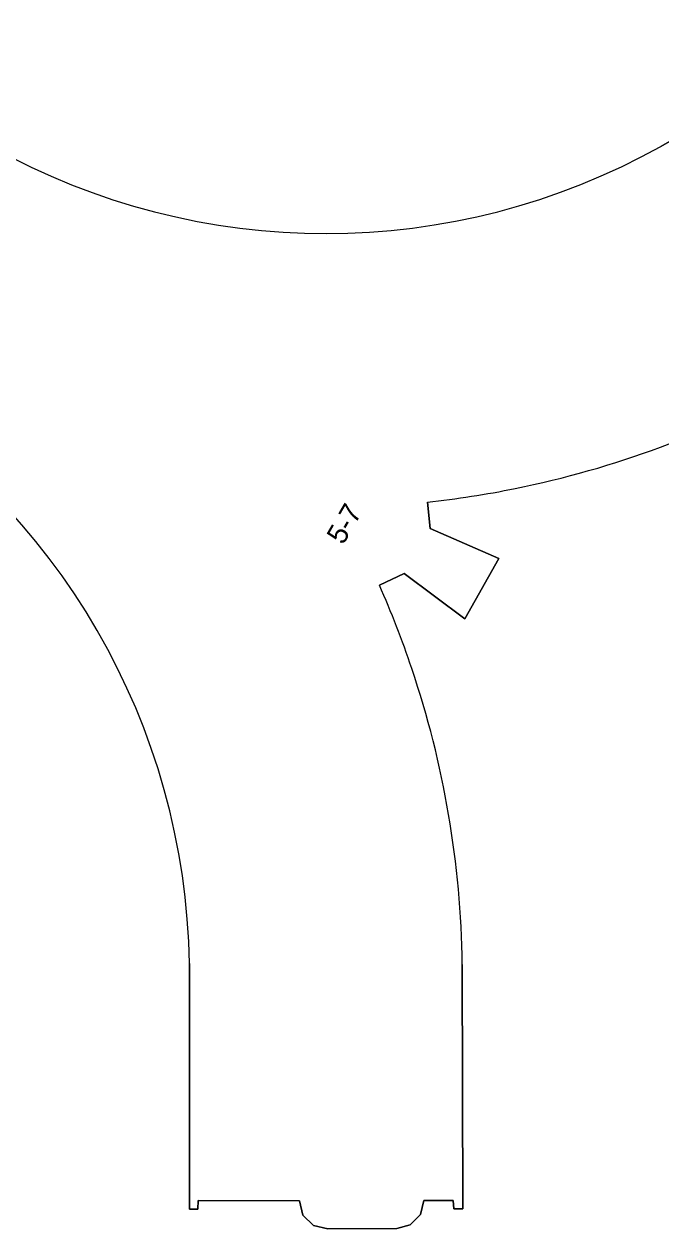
# Model space of a CAD drawing. Extents: x 159262 to 160143, y 383399 to 384319.
# Drawn here: x 159308.9 to 159340.3, y 384082.2 to 384141.6 of the extents above; entities that cross this region are included whole.
import ezdxf

# ---------------------------------------------------------------- set-up
doc = ezdxf.new("R2010")
doc.units = 0
for name, color, linetype in [('IMGEO_Erf', 7, 'Continuous'), ('IMGEO_Pand', 7, 'Continuous'), ('IMGEO_Pand_nummerreeks', 7, 'Continuous')]:
    doc.layers.add(name, color=color, linetype=linetype)

msp = doc.modelspace()

# ---------------------------------------------------------------- linework, layer by layer
at = {"layer": 'IMGEO_Erf'}
for points in [[(159340.33, 384135.583), (159350.818, 384141.613), (159351.04, 384141.217), (159350.69, 384141.022), (159353.203, 384136.673)], [(159328.812, 384118.043), (159328.946, 384116.739), (159332.345, 384115.255), (159330.66, 384112.29), (159327.663, 384114.515), (159326.446, 384113.95)], [(159330.533, 384095.242), (159330.558, 384083.194), (159330.118, 384083.193), (159330.091, 384083.6), (159328.634, 384083.595), (159328.468, 384082.917), (159327.96, 384082.401), (159327.306, 384082.214), (159323.91, 384082.202), (159323.191, 384082.375), (159322.674, 384082.878), (159322.504, 384083.592), (159317.504, 384083.597), (159317.5, 384083.183), (159317.077, 384083.183), (159317.081, 384095.283)]]:
    msp.add_lwpolyline(points, dxfattribs=at)
for centre, radius, start, end in [((159323.807, 384165.204), 33.918, 240.91509, 299.15433), ((159283.186, 384094.74), 33.9, 0.91727, 59.16817), ((159323.678, 384165.556), 47.79, 281.42037, 299.29612), ((159323.664, 384165.698), 47.933, 276.166, 281.40389), ((159283.377, 384094.817), 47.127, 18.58867, 23.9527), ((159282.96, 384094.648), 47.577, 0.71529, 18.62154)]:
    msp.add_arc(centre, radius, start, end, dxfattribs=at)
at = {"layer": 'IMGEO_Pand'}
for points in [[(159347.063, 384123.878), (159357.533, 384129.925), (159357.327, 384130.296), (159356.995, 384130.107), (159356.237, 384131.336), (159356.784, 384131.886), (159356.959, 384132.569), (159356.796, 384133.202), (159355.061, 384136.227), (159354.565, 384136.705), (159353.888, 384136.875), (159353.203, 384136.673), (159350.69, 384141.022), (159351.04, 384141.217), (159350.818, 384141.613), (159340.33, 384135.583)], [(159326.446, 384113.95), (159327.663, 384114.515), (159330.66, 384112.29), (159332.345, 384115.255), (159328.946, 384116.739), (159328.812, 384118.043)], [(159317.081, 384095.283), (159317.077, 384083.183), (159317.5, 384083.183), (159317.504, 384083.597), (159322.504, 384083.592), (159322.674, 384082.878), (159323.191, 384082.375), (159323.91, 384082.202), (159327.306, 384082.214), (159327.96, 384082.401), (159328.468, 384082.917), (159328.634, 384083.595), (159330.091, 384083.6), (159330.118, 384083.193), (159330.558, 384083.194), (159330.533, 384095.242)]]:
    msp.add_lwpolyline(points, dxfattribs=at)
for centre, radius, start, end in [((159323.807, 384165.204), 33.918, 240.91509, 299.15433), ((159283.186, 384094.74), 33.9, 0.91727, 59.16817), ((159323.678, 384165.556), 47.79, 281.42037, 299.29612), ((159323.664, 384165.698), 47.933, 276.166, 281.40389), ((159283.377, 384094.817), 47.127, 18.58867, 23.9527), ((159282.96, 384094.648), 47.577, 0.71529, 18.62154)]:
    msp.add_arc(centre, radius, start, end, dxfattribs=at)

# ---------------------------------------------------------------- texts
at = {"layer": 'IMGEO_Pand_nummerreeks'}
msp.add_text('5-7', height=1, rotation=59.96951, dxfattribs=at).set_placement((159324.659, 384115.895))

doc.saveas('drawing.dxf')
